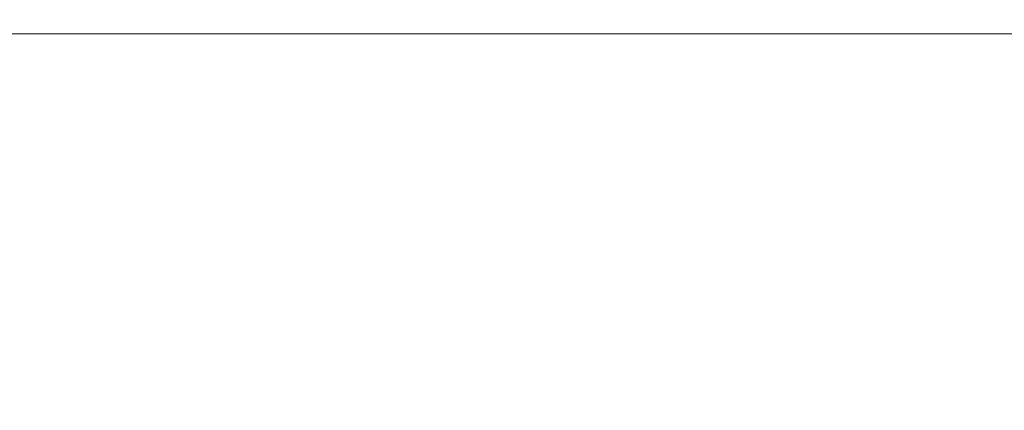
# Model space of a CAD drawing. Header units: millimetres. Extents: x 369815 to 1481759, y -423071 to -27917.
# Tile 248 of 380: x 591404 to 611224, y -147781 to -139918. Entities that reach past the tile are written whole.
import ezdxf

# ---------------------------------------------------------------- set-up
doc = ezdxf.new("R2010")
doc.units = ezdxf.units.MM
doc.layers.add('Текст', color=7, linetype='Continuous', lineweight=25)
doc.layers.add('ТОНКИЕ', color=7, linetype='Continuous', lineweight=9)
doc.styles.add('ГОСТ', font='GOST_Common.ttf')

# ---------------------------------------------------------------- blocks, each defined once
blk = doc.blocks.new('*U78')
at = {"layer": 'ТОНКИЕ'}
blk.add_lwpolyline([(0, 0), (420, 0), (420, 297), (0, 297)], close=True, dxfattribs=at)

msp = doc.modelspace()

# ---------------------------------------------------------------- block references
at = {"xscale": 100, "yscale": 100, "zscale": 100}
msp.add_blockref('*U78', (588261.6, -140202.7, 3100), dxfattribs=at)

# ---------------------------------------------------------------- texts
at = {"layer": 'Текст', "color": 7, "char_height": 250, "attachment_point": 1, "style": 'ГОСТ'}
for insert in [(385358.2, -144599.1), (417570.6, -145367.8)]:
    msp.add_mtext_dynamic_manual_height_columns('\\pi594.35517;{\\fTimes New Roman|b0|i0|c204|p18;\\C256;Строительство жилого комплекса со  встроенными помещениями \\P\\pi1441.86779;общественного-делового, коммерческого назначения и \\P\\pi41.3631;поликлиническим учреждением по адресу: г. Чита, ул. 1-я Коллективная}', width=11543.072, gutter_width=12.5, heights=[0], dxfattribs=dict(at, insert=insert))

doc.saveas('drawing.dxf')
